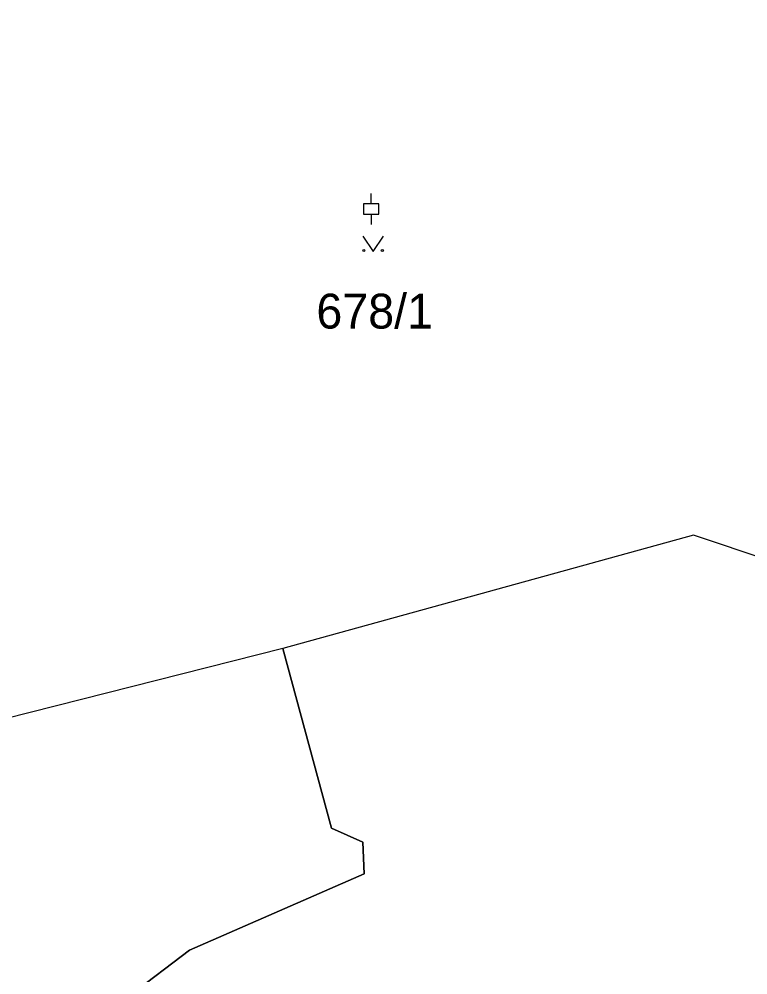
# Model space of a CAD drawing. Extents: x -600309 to -598967, y -1161267 to -1160292.
# Drawn here: x -599055.53 to -599019.96, y -1160558.52 to -1160511.91 of the extents above; entities that cross this region are included whole.
import ezdxf

# ---------------------------------------------------------------- set-up
doc = ezdxf.new("R2010")
doc.units = 0
for name, color, linetype in [('Level 1', 7, 'Continuous'), ('Level 4', 7, 'Continuous'), ('Level 5', 7, 'Continuous'), ('Level 60', 7, 'Continuous'), ('Vrstva 60', 7, 'Continuous')]:
    doc.layers.add(name, color=color, linetype=linetype)

msp = doc.modelspace()

# ---------------------------------------------------------------- linework, layer by layer
at = {"layer": 'Level 1'}
for points in [[(-599011.3, -1160540.87), (-599022.61, -1160537.08), (-599042.65, -1160542.6)], [(-599042.65, -1160542.6), (-599071, -1160549.78)], [(-599047.61, -1160642.84), (-599050.21, -1160636.02), (-599052.87, -1160628.65), (-599055.12, -1160621.59), (-599056.36, -1160617.24), (-599057.47, -1160612.71), (-599058.1, -1160609.02), (-599059.2, -1160600.48), (-599059.73, -1160592.5), (-599059.51, -1160588.23), (-599059.05, -1160583.27), (-599056.38, -1160572.67), (-599052.09, -1160562.45), (-599050.13, -1160559.52), (-599047.21, -1160557.31), (-599038.69, -1160553.6), (-599038.75, -1160552.04), (-599040.28, -1160551.37), (-599042.65, -1160542.6)]]:
    msp.add_lwpolyline(points, dxfattribs=at)
at = {"layer": 'Level 5'}
for p, q in [((-599038.35, -1160520.92), (-599038.35, -1160520.421)), ((-599038.35, -1160521.42), (-599038.35, -1160521.919))]:
    msp.add_line(p, q, dxfattribs=at)
msp.add_lwpolyline([(-599038.725, -1160521.42), (-599037.975, -1160521.42), (-599037.975, -1160520.92), (-599038.725, -1160520.92)], close=True, dxfattribs=at)
msp.add_lwpolyline([(-599038.751, -1160522.49), (-599038.25, -1160523.24), (-599037.75, -1160522.49)], dxfattribs=at)
for centre in [(-599038.7, -1160523.19), (-599037.801, -1160523.19)]:
    msp.add_circle(centre, 0.05, dxfattribs=at)
at = {"layer": 'Level 60'}
msp.add_lwpolyline([(-599011.3, -1160540.87), (-599022.61, -1160537.08), (-599042.65, -1160542.6), (-599071, -1160549.78), (-599069.82, -1160545.72), (-599068.19, -1160541.14), (-599066.85, -1160536.55), (-599065.76, -1160531.88), (-599065.03, -1160527.56), (-599064.39, -1160521.37), (-599060.56, -1160498.09)], dxfattribs=at)
at = {"layer": 'Vrstva 60'}
for points in [[(-599009.64, -1160558.74), (-599010.44, -1160546.59), (-599011.3, -1160540.87), (-599022.61, -1160537.08), (-599042.65, -1160542.6), (-599040.28, -1160551.37), (-599038.75, -1160552.04), (-599038.69, -1160553.6), (-599047.21, -1160557.31), (-599050.13, -1160559.52)], [(-599050.13, -1160559.52), (-599047.21, -1160557.31), (-599038.69, -1160553.6), (-599038.75, -1160552.04), (-599040.28, -1160551.37), (-599042.65, -1160542.6), (-599071, -1160549.78), (-599071.81, -1160552.97), (-599072.81, -1160557.79), (-599073.84, -1160564.92)]]:
    msp.add_lwpolyline(points, dxfattribs=at)

# ---------------------------------------------------------------- texts
at = {"layer": 'Level 4'}
msp.add_text('678/1', height=1.7, dxfattribs=at).set_placement((-599041.02, -1160527))

doc.saveas('drawing.dxf')
